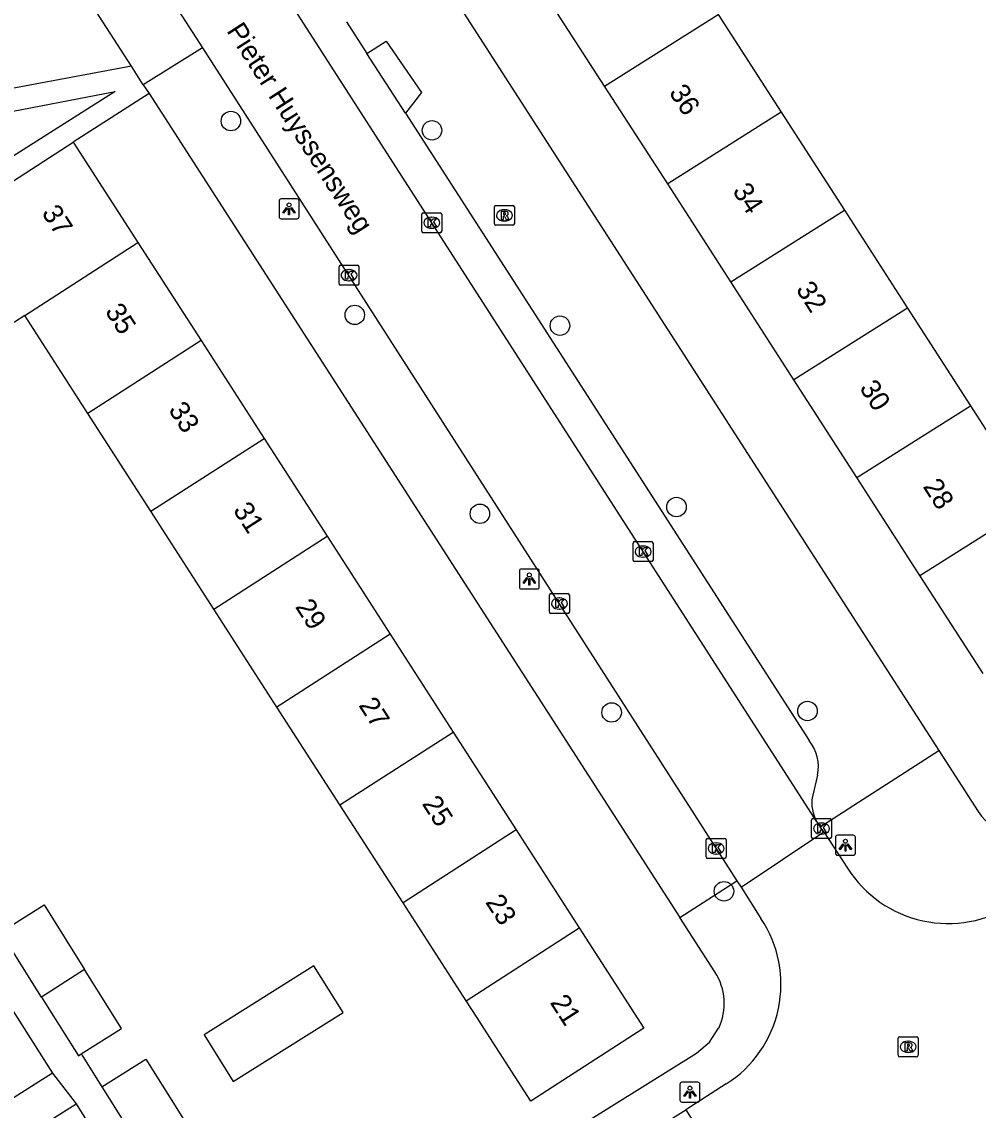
# Model space of a CAD drawing. Extents: x 159353 to 160616, y 385893 to 387321.
# Drawn here: x 159751.8 to 159799.8, y 386245.9 to 386300.5 of the extents above; entities that cross this region are included whole.
import ezdxf

# ---------------------------------------------------------------- set-up
doc = ezdxf.new("R2010")
doc.units = 0
for name, color, linetype in [('IMGEO_Boom', 7, 'Continuous'), ('IMGEO_Kolk', 7, 'Continuous'), ('IMGEO_Lichtpunt', 7, 'Continuous'), ('IMGEO_Openbare_ruimte_label', 7, 'Continuous'), ('IMGEO_Pand', 7, 'Continuous'), ('IMGEO_Pand_nummerreeks', 7, 'Continuous'), ('IMGEO_Rijbaan_lokaal_open', 7, 'Continuous'), ('IMGEO_Rioolput', 7, 'Continuous'), ('IMGEO_Voetpad_open', 7, 'Continuous')]:
    doc.layers.add(name, color=color, linetype=linetype)

msp = doc.modelspace()

# ---------------------------------------------------------------- linework, layer by layer
at = {"layer": 'IMGEO_Boom'}
for centre in [(159762.316, 386295.5), (159772.406, 386295.036), (159768.531, 386285.779), (159778.824, 386285.239), (159774.809, 386275.805), (159784.673, 386276.142), (159791.242, 386265.913), (159781.416, 386265.842), (159787.054, 386256.871)]:
    msp.add_circle(centre, 0.489, dxfattribs=at)
at = {"layer": 'IMGEO_Kolk'}
for p, q in [((159771.892, 386289.975), (159771.892, 386290.827)), ((159771.967, 386290.901), (159772.819, 386290.901)), ((159772.38, 386290.681), (159772.405, 386290.681)), ((159772.893, 386290.827), (159772.893, 386289.975)), ((159772.819, 386289.901), (159771.967, 386289.901)), ((159772.403, 386290.121), (159772.378, 386290.121)), ((159767.817, 386288.269), (159768.669, 386288.269)), ((159767.742, 386287.343), (159767.742, 386288.195)), ((159768.23, 386288.049), (159768.255, 386288.049)), ((159768.743, 386288.195), (159768.743, 386287.343)), ((159768.669, 386287.269), (159767.817, 386287.269)), ((159768.253, 386287.489), (159768.228, 386287.489)), ((159782.494, 386273.482), (159782.494, 386274.334)), ((159782.569, 386274.408), (159783.421, 386274.408)), ((159782.982, 386274.188), (159783.007, 386274.188)), ((159783.495, 386274.334), (159783.495, 386273.482)), ((159783.005, 386273.628), (159782.98, 386273.628)), ((159783.421, 386273.408), (159782.569, 386273.408)), ((159778.296, 386270.876), (159778.296, 386271.728)), ((159778.371, 386271.802), (159779.223, 386271.802)), ((159778.784, 386271.582), (159778.809, 386271.582)), ((159779.297, 386271.728), (159779.297, 386270.876)), ((159779.223, 386270.802), (159778.371, 386270.802)), ((159778.807, 386271.022), (159778.782, 386271.022)), ((159791.444, 386259.59), (159791.444, 386260.442)), ((159791.519, 386260.516), (159792.371, 386260.516)), ((159792.445, 386260.442), (159792.445, 386259.59)), ((159791.932, 386260.296), (159791.957, 386260.296)), ((159786.16, 386258.594), (159786.16, 386259.446)), ((159786.235, 386259.52), (159787.087, 386259.52)), ((159786.648, 386259.3), (159786.673, 386259.3)), ((159787.161, 386259.446), (159787.161, 386258.594)), ((159792.371, 386259.516), (159791.519, 386259.516)), ((159791.955, 386259.736), (159791.93, 386259.736)), ((159787.087, 386258.52), (159786.235, 386258.52)), ((159786.671, 386258.74), (159786.646, 386258.74))]:
    msp.add_line(p, q, dxfattribs=at)
for points in [[(159771.892, 386289.975), (159771.892, 386290.827)], [(159771.967, 386290.901), (159772.819, 386290.901)], [(159772.213, 386290.601), (159772.336, 386290.601), (159772.336, 386290.45), (159772.466, 386290.601), (159772.63, 386290.601), (159772.484, 386290.45), (159772.637, 386290.201), (159772.485, 386290.201), (159772.4, 386290.365), (159772.336, 386290.298), (159772.336, 386290.201), (159772.213, 386290.201), (159772.213, 386290.601)], [(159772.893, 386290.827), (159772.893, 386289.975)], [(159772.819, 386289.901), (159771.967, 386289.901)], [(159767.817, 386288.269), (159768.669, 386288.269)], [(159767.742, 386287.343), (159767.742, 386288.195)], [(159768.063, 386287.969), (159768.186, 386287.969), (159768.186, 386287.818), (159768.316, 386287.969), (159768.48, 386287.969), (159768.334, 386287.818), (159768.487, 386287.569), (159768.335, 386287.569), (159768.25, 386287.733), (159768.186, 386287.666), (159768.186, 386287.569), (159768.063, 386287.569), (159768.063, 386287.969)], [(159768.743, 386288.195), (159768.743, 386287.343)], [(159768.669, 386287.269), (159767.817, 386287.269)], [(159782.494, 386273.482), (159782.494, 386274.334)], [(159782.569, 386274.408), (159783.421, 386274.408)], [(159782.815, 386274.108), (159782.938, 386274.108), (159782.938, 386273.957), (159783.068, 386274.108), (159783.232, 386274.108), (159783.086, 386273.957), (159783.239, 386273.708), (159783.087, 386273.708), (159783.002, 386273.872), (159782.938, 386273.805), (159782.938, 386273.708), (159782.815, 386273.708), (159782.815, 386274.108)], [(159783.495, 386274.334), (159783.495, 386273.482)], [(159783.421, 386273.408), (159782.569, 386273.408)], [(159778.296, 386270.876), (159778.296, 386271.728)], [(159778.371, 386271.802), (159779.223, 386271.802)], [(159778.617, 386271.502), (159778.74, 386271.502), (159778.74, 386271.351), (159778.87, 386271.502), (159779.034, 386271.502), (159778.888, 386271.351), (159779.041, 386271.102), (159778.889, 386271.102), (159778.804, 386271.266), (159778.74, 386271.199), (159778.74, 386271.102), (159778.617, 386271.102), (159778.617, 386271.502)], [(159779.297, 386271.728), (159779.297, 386270.876)], [(159779.223, 386270.802), (159778.371, 386270.802)], [(159791.444, 386259.59), (159791.444, 386260.442)], [(159791.519, 386260.516), (159792.371, 386260.516)], [(159792.445, 386260.442), (159792.445, 386259.59)], [(159791.765, 386260.216), (159791.888, 386260.216), (159791.888, 386260.065), (159792.018, 386260.216), (159792.182, 386260.216), (159792.036, 386260.065), (159792.189, 386259.816), (159792.037, 386259.816), (159791.952, 386259.98), (159791.888, 386259.913), (159791.888, 386259.816), (159791.765, 386259.816), (159791.765, 386260.216)], [(159786.16, 386258.594), (159786.16, 386259.446)], [(159786.235, 386259.52), (159787.087, 386259.52)], [(159787.161, 386259.446), (159787.161, 386258.594)], [(159792.371, 386259.516), (159791.519, 386259.516)], [(159786.481, 386259.22), (159786.604, 386259.22), (159786.604, 386259.069), (159786.734, 386259.22), (159786.898, 386259.22), (159786.752, 386259.069), (159786.905, 386258.82), (159786.753, 386258.82), (159786.668, 386258.984), (159786.604, 386258.917), (159786.604, 386258.82), (159786.481, 386258.82), (159786.481, 386259.22)], [(159787.087, 386258.52), (159786.235, 386258.52)]]:
    msp.add_lwpolyline(points, dxfattribs=at)
for centre, start, end in [((159771.969, 386290.825), 91.552, 178.448), ((159771.969, 386290.825), 91.552, 178.448), ((159772.817, 386290.825), 1.552, 88.448), ((159772.817, 386290.825), 1.552, 88.448), ((159771.969, 386289.977), 181.552, 268.448), ((159771.969, 386289.977), 181.552, 268.448), ((159772.817, 386289.977), 271.552, 358.448), ((159772.817, 386289.977), 271.552, 358.448), ((159767.819, 386288.193), 91.552, 178.448), ((159767.819, 386288.193), 91.552, 178.448), ((159768.667, 386288.193), 1.552, 88.448), ((159768.667, 386288.193), 1.552, 88.448), ((159767.819, 386287.345), 181.552, 268.448), ((159767.819, 386287.345), 181.552, 268.448), ((159768.667, 386287.345), 271.552, 358.448), ((159768.667, 386287.345), 271.552, 358.448), ((159782.571, 386274.332), 91.552, 178.448), ((159782.571, 386274.332), 91.552, 178.448), ((159783.419, 386274.332), 1.552, 88.448), ((159783.419, 386274.332), 1.552, 88.448), ((159782.571, 386273.484), 181.552, 268.448), ((159782.571, 386273.484), 181.552, 268.448), ((159783.419, 386273.484), 271.552, 358.448), ((159783.419, 386273.484), 271.552, 358.448), ((159778.373, 386271.726), 91.552, 178.448), ((159778.373, 386271.726), 91.552, 178.448), ((159779.221, 386271.726), 1.552, 88.448), ((159779.221, 386271.726), 1.552, 88.448), ((159778.373, 386270.878), 181.552, 268.448), ((159778.373, 386270.878), 181.552, 268.448), ((159779.221, 386270.878), 271.552, 358.448), ((159779.221, 386270.878), 271.552, 358.448), ((159791.521, 386260.44), 91.552, 178.448), ((159791.521, 386260.44), 91.552, 178.448), ((159792.369, 386260.44), 1.552, 88.448), ((159792.369, 386260.44), 1.552, 88.448), ((159786.237, 386259.444), 91.552, 178.448), ((159786.237, 386259.444), 91.552, 178.448), ((159787.085, 386259.444), 1.552, 88.448), ((159787.085, 386259.444), 1.552, 88.448), ((159791.521, 386259.592), 181.552, 268.448), ((159791.521, 386259.592), 181.552, 268.448), ((159792.369, 386259.592), 271.552, 358.448), ((159792.369, 386259.592), 271.552, 358.448), ((159786.237, 386258.596), 181.552, 268.448), ((159786.237, 386258.596), 181.552, 268.448), ((159787.085, 386258.596), 271.552, 358.448), ((159787.085, 386258.596), 271.552, 358.448)]:
    msp.add_arc(centre, 0.0765, start, end, dxfattribs=at)
for centre, major_axis, ratio, start_param, end_param in [((159772.379, 386290.401), (-0.387, 0.002), 0.722429, 4.712389, 7.853982), ((159772.404, 386290.401), (-0.39, 0.002), 0.717154, 1.570796, 4.712389), ((159768.229, 386287.769), (-0.387, 0.002), 0.722429, 4.712389, 7.853982), ((159768.254, 386287.769), (-0.39, 0.002), 0.717154, 1.570796, 4.712389), ((159782.981, 386273.908), (-0.387, 0.002), 0.722429, 4.712389, 7.853982), ((159783.006, 386273.908), (-0.39, 0.002), 0.717154, 1.570796, 4.712389), ((159778.783, 386271.302), (-0.387, 0.002), 0.722429, 4.712389, 7.853982), ((159778.808, 386271.302), (-0.39, 0.002), 0.717154, 1.570796, 4.712389), ((159791.931, 386260.016), (-0.387, 0.002), 0.722429, 4.712389, 7.853982), ((159791.956, 386260.016), (-0.39, 0.002), 0.717154, 1.570796, 4.712389), ((159786.647, 386259.02), (-0.387, 0.002), 0.722429, 4.712389, 7.853982), ((159786.672, 386259.02), (-0.39, 0.002), 0.717154, 1.570796, 4.712389)]:
    msp.add_ellipse(centre, major_axis=major_axis, ratio=ratio, start_param=start_param, end_param=end_param, dxfattribs=at)
at = {"layer": 'IMGEO_Lichtpunt'}
for p, q in [((159764.738, 386291.501), (159764.738, 386290.694)), ((159764.738, 386291.501), (159764.738, 386290.694)), ((159765.64, 386291.596), (159764.832, 386291.596)), ((159765.64, 386291.596), (159764.832, 386291.596)), ((159765.734, 386290.694), (159765.734, 386291.501)), ((159765.734, 386290.694), (159765.734, 386291.501)), ((159764.832, 386290.6), (159765.64, 386290.6)), ((159764.832, 386290.6), (159765.64, 386290.6)), ((159776.79, 386272.938), (159776.79, 386272.131)), ((159776.79, 386272.938), (159776.79, 386272.131)), ((159777.692, 386273.033), (159776.884, 386273.033)), ((159777.692, 386273.033), (159776.884, 386273.033)), ((159777.786, 386272.131), (159777.786, 386272.938)), ((159777.786, 386272.131), (159777.786, 386272.938)), ((159776.884, 386272.037), (159777.692, 386272.037)), ((159776.884, 386272.037), (159777.692, 386272.037)), ((159792.65, 386259.584), (159792.65, 386258.777)), ((159792.65, 386259.584), (159792.65, 386258.777)), ((159793.552, 386259.679), (159792.744, 386259.679)), ((159793.552, 386259.679), (159792.744, 386259.679)), ((159793.646, 386258.777), (159793.646, 386259.584)), ((159793.646, 386258.777), (159793.646, 386259.584)), ((159792.744, 386258.683), (159793.552, 386258.683)), ((159792.744, 386258.683), (159793.552, 386258.683)), ((159785.748, 386247.295), (159784.94, 386247.295)), ((159785.748, 386247.295), (159784.94, 386247.295)), ((159784.846, 386247.2), (159784.846, 386246.393)), ((159784.846, 386247.2), (159784.846, 386246.393)), ((159785.842, 386246.393), (159785.842, 386247.2)), ((159785.842, 386246.393), (159785.842, 386247.2)), ((159784.94, 386246.299), (159785.748, 386246.299)), ((159784.94, 386246.299), (159785.748, 386246.299))]:
    msp.add_line(p, q, dxfattribs=at)
for points in [[(159765.112, 386291.165), (159765.151, 386291.137), (159764.963, 386290.875), (159764.925, 386290.902), (159765.112, 386291.165)], [(159765.214, 386291.117), (159765.261, 386291.117), (159765.261, 386290.795), (159765.214, 386290.795), (159765.214, 386291.117)], [(159765.324, 386291.137), (159765.362, 386291.164), (159765.549, 386290.902), (159765.51, 386290.874), (159765.324, 386291.137)], [(159777.164, 386272.602), (159777.203, 386272.574), (159777.015, 386272.312), (159776.977, 386272.339), (159777.164, 386272.602)], [(159777.266, 386272.554), (159777.313, 386272.554), (159777.313, 386272.232), (159777.266, 386272.232), (159777.266, 386272.554)], [(159777.376, 386272.574), (159777.414, 386272.601), (159777.601, 386272.339), (159777.562, 386272.311), (159777.376, 386272.574)], [(159793.024, 386259.248), (159793.063, 386259.22), (159792.875, 386258.958), (159792.837, 386258.985), (159793.024, 386259.248)], [(159793.126, 386259.2), (159793.173, 386259.2), (159793.173, 386258.878), (159793.126, 386258.878), (159793.126, 386259.2)], [(159793.236, 386259.22), (159793.274, 386259.247), (159793.461, 386258.985), (159793.422, 386258.957), (159793.236, 386259.22)], [(159785.22, 386246.864), (159785.259, 386246.836), (159785.071, 386246.574), (159785.033, 386246.601), (159785.22, 386246.864)], [(159785.322, 386246.816), (159785.369, 386246.816), (159785.369, 386246.494), (159785.322, 386246.494), (159785.322, 386246.816)], [(159785.432, 386246.836), (159785.47, 386246.863), (159785.657, 386246.601), (159785.618, 386246.573), (159785.432, 386246.836)]]:
    msp.add_lwpolyline(points, dxfattribs=at)
for centre in [(159765.237, 386291.299), (159777.289, 386272.736), (159793.149, 386259.382), (159785.345, 386246.998)]:
    msp.add_circle(centre, 0.0994, dxfattribs=at)
for centre, start, end in [((159764.832, 386291.501), 90, 180), ((159764.832, 386291.501), 90, 180), ((159765.64, 386291.501), 0, 90), ((159765.64, 386291.501), 0, 90), ((159764.832, 386290.694), 180, 270), ((159764.832, 386290.694), 180, 270), ((159765.64, 386290.694), 270, 0), ((159765.64, 386290.694), 270, 360), ((159776.884, 386272.938), 90, 180), ((159776.884, 386272.938), 90, 180), ((159777.692, 386272.938), 0, 90), ((159777.692, 386272.938), 0, 90), ((159776.884, 386272.131), 180, 270), ((159776.884, 386272.131), 180, 270), ((159777.692, 386272.131), 270, 0), ((159777.692, 386272.131), 270, 360), ((159792.744, 386259.584), 90, 180), ((159792.744, 386259.584), 90, 180), ((159793.552, 386259.584), 0, 90), ((159793.552, 386259.584), 0, 90), ((159792.744, 386258.777), 180, 270), ((159792.744, 386258.777), 180, 270), ((159793.552, 386258.777), 270, 0), ((159793.552, 386258.777), 270, 360), ((159784.94, 386247.2), 90, 180), ((159784.94, 386247.2), 90, 180), ((159785.748, 386247.2), 0, 90), ((159785.748, 386247.2), 0, 90), ((159784.94, 386246.393), 180, 270), ((159784.94, 386246.393), 180, 270), ((159785.748, 386246.393), 270, 0), ((159785.748, 386246.393), 270, 360)]:
    msp.add_arc(centre, 0.0946, start, end, dxfattribs=at)
at = {"layer": 'IMGEO_Pand'}
for points in [[(159781.067, 386297.254), (159777.821, 386302.29), (159782.048, 386304.962), (159783.519, 386305.891), (159786.768, 386300.85)], [(159781.067, 386297.254), (159786.768, 386300.85)], [(159786.768, 386300.85), (159789.931, 386295.942)], [(159784.23, 386292.346), (159781.067, 386297.254)], [(159789.931, 386295.942), (159784.23, 386292.346)], [(159789.931, 386295.942), (159793.095, 386291.032)], [(159748.736, 386290.791), (159750.208, 386291.739), (159754.411, 386294.445)], [(159754.411, 386294.445), (159757.656, 386289.406)], [(159787.394, 386287.436), (159784.23, 386292.346)], [(159787.394, 386287.436), (159793.095, 386291.032)], [(159793.095, 386291.032), (159796.259, 386286.123)], [(159751.981, 386285.752), (159748.855, 386283.739), (159747.646, 386285.615), (159750.773, 386287.628), (159748.736, 386290.791)], [(159751.981, 386285.752), (159757.656, 386289.406)], [(159757.656, 386289.406), (159760.817, 386284.497)], [(159790.558, 386282.527), (159787.394, 386287.436)], [(159796.259, 386286.123), (159790.558, 386282.527)], [(159796.259, 386286.123), (159799.423, 386281.214)], [(159755.143, 386280.842), (159751.981, 386285.752)], [(159760.817, 386284.497), (159755.143, 386280.842)], [(159760.817, 386284.497), (159763.979, 386279.587)], [(159793.722, 386277.618), (159790.558, 386282.527)], [(159793.722, 386277.618), (159799.423, 386281.214)], [(159799.423, 386281.214), (159802.587, 386276.305)], [(159758.305, 386275.932), (159755.143, 386280.842)], [(159758.305, 386275.932), (159763.979, 386279.587)], [(159763.979, 386279.587), (159767.141, 386274.677)], [(159796.886, 386272.709), (159793.722, 386277.618)], [(159796.886, 386272.709), (159802.587, 386276.305)], [(159761.466, 386271.022), (159758.305, 386275.932)], [(159761.466, 386271.022), (159767.141, 386274.677)], [(159767.141, 386274.677), (159770.303, 386269.767)], [(159800.05, 386267.8), (159796.886, 386272.709)], [(159764.628, 386266.112), (159761.466, 386271.022)], [(159770.303, 386269.767), (159764.628, 386266.112)], [(159770.303, 386269.767), (159773.465, 386264.857)], [(159767.79, 386261.202), (159764.628, 386266.112)], [(159767.79, 386261.202), (159773.465, 386264.857)], [(159773.465, 386264.857), (159776.627, 386259.947)], [(159770.952, 386256.292), (159767.79, 386261.202)], [(159776.627, 386259.947), (159770.952, 386256.292)], [(159776.627, 386259.947), (159779.788, 386255.037)], [(159750.774, 386254.822), (159752.944, 386256.184), (159754.974, 386252.948)], [(159774.114, 386251.382), (159770.952, 386256.292)], [(159779.788, 386255.037), (159783.032, 386250), (159777.357, 386246.346), (159775.004, 386250), (159774.65, 386250.55), (159774.114, 386251.382)], [(159774.114, 386251.382), (159779.788, 386255.037)], [(159752.82, 386251.561), (159750.774, 386254.822)], [(159754.974, 386252.948), (159752.82, 386251.561)], [(159754.811, 386248.711), (159756.836, 386249.982), (159754.974, 386252.948)], [(159760.968, 386249.667), (159762.434, 386247.332), (159767.948, 386250.793), (159766.482, 386253.128), (159760.968, 386249.667)], [(159752.82, 386251.561), (159754.666, 386248.62), (159754.811, 386248.711)], [(159751.276, 386251.04), (159753.359, 386247.745)], [(159753.359, 386247.745), (159750.939, 386246.215), (159748.849, 386249.522)], [(159755.843, 386247.069), (159758.046, 386248.452), (159759.237, 386246.555), (159761.363, 386243.168)], [(159755.843, 386247.069), (159757.029, 386245.181), (159759.177, 386241.76)], [(159755.439, 386239.875), (159753.588, 386238.717), (159750.483, 386243.658), (159754.552, 386246.204)], [(159754.552, 386246.204), (159755.71, 386244.361), (159757.657, 386241.262)]]:
    msp.add_lwpolyline(points, dxfattribs=at)
at = {"layer": 'IMGEO_Rijbaan_lokaal_open'}
for points in [[(159791.707, 386260.356), (159753.56, 386319.71)], [(159758.148, 386303.438), (159760.892, 386299.177)], [(159760.892, 386299.177), (159787.704, 386257.403)], [(159787.911, 386257.081), (159792.063, 386259.851)], [(159791.707, 386260.356), (159791.888, 386260.1)], [(159792.063, 386259.851), (159791.888, 386260.1)], [(159792.063, 386259.851), (159793.257, 386258.027)], [(159787.704, 386257.403), (159787.911, 386257.081)], [(159787.911, 386257.081), (159788.911, 386255.5)], [(159787.166, 386247.207), (159785.144, 386245.916)], [(159743.302, 386219.747), (159785.144, 386245.916)], [(159785.144, 386245.916), (159788.312, 386240.88)]]:
    msp.add_lwpolyline(points, dxfattribs=at)
for centre, radius, start, end in [((159798.295, 386261.215), 5.962, 212.3303, 303.1872), ((159783.993, 386252.205), 5.92, 302.4133, 33.8213)]:
    msp.add_arc(centre, radius, start, end, dxfattribs=at)
at = {"layer": 'IMGEO_Rioolput'}
for p, q in [((159775.537, 386290.346), (159775.537, 386291.198)), ((159775.612, 386291.272), (159776.464, 386291.272)), ((159776.025, 386291.052), (159776.05, 386291.052)), ((159776.538, 386291.198), (159776.538, 386290.346)), ((159776.048, 386290.492), (159776.023, 386290.492)), ((159776.464, 386290.272), (159775.612, 386290.272)), ((159795.794, 386248.644), (159795.794, 386249.496)), ((159795.869, 386249.57), (159796.721, 386249.57)), ((159796.795, 386249.496), (159796.795, 386248.644)), ((159796.282, 386249.35), (159796.307, 386249.35)), ((159796.721, 386248.57), (159795.869, 386248.57)), ((159796.305, 386248.79), (159796.28, 386248.79))]:
    msp.add_line(p, q, dxfattribs=at)
for points in [[(159775.537, 386290.346), (159775.537, 386291.198)], [(159775.612, 386291.272), (159776.464, 386291.272)], [(159776.126, 386290.97), (159775.874, 386290.972), (159775.874, 386290.572)], [(159776.538, 386291.198), (159776.538, 386290.346)], [(159775.874, 386290.572), (159775.998, 386290.572), (159775.998, 386290.734), (159776.009, 386290.734)], [(159776.052, 386290.891), (159775.998, 386290.891), (159775.998, 386290.81)], [(159775.998, 386290.81), (159776.05, 386290.81)], [(159776.056, 386290.705), (159776.127, 386290.572), (159776.267, 386290.572), (159776.202, 386290.698)], [(159776.464, 386290.272), (159775.612, 386290.272)], [(159795.794, 386248.644), (159795.794, 386249.496)], [(159795.869, 386249.57), (159796.721, 386249.57)], [(159796.795, 386249.496), (159796.795, 386248.644)], [(159796.383, 386249.268), (159796.131, 386249.27), (159796.131, 386248.87)], [(159796.131, 386248.87), (159796.255, 386248.87), (159796.255, 386249.032), (159796.266, 386249.032)], [(159796.309, 386249.189), (159796.255, 386249.189), (159796.255, 386249.108)], [(159796.255, 386249.108), (159796.307, 386249.108)], [(159796.313, 386249.003), (159796.384, 386248.87), (159796.524, 386248.87), (159796.459, 386248.996)], [(159796.721, 386248.57), (159795.869, 386248.57)]]:
    msp.add_lwpolyline(points, dxfattribs=at)
for centre, radius, start, end in [((159775.614, 386291.196), 0.0765, 91.552, 178.448), ((159775.614, 386291.196), 0.0765, 91.552, 178.448), ((159776.125, 386290.86), 0.109, 350.3612, 89.416), ((159776.462, 386291.196), 0.0765, 1.552, 88.448), ((159776.462, 386291.196), 0.0765, 1.552, 88.448), ((159776.008, 386290.681), 0.0533, 26.0293, 88.6989), ((159776.034, 386290.999), 0.19, 274.7715, 282.9687), ((159776.058, 386290.795), 0.0964, 77.0061, 93.1865), ((159776.072, 386290.852), 0.0378, 276.6634, 79.6772), ((159776.123, 386290.86), 0.112, 277.5842, 350.9817), ((159776.107, 386290.645), 0.108, 29.5134, 73.7905), ((159775.614, 386290.348), 0.0765, 181.552, 268.448), ((159775.614, 386290.348), 0.0765, 181.552, 268.448), ((159776.462, 386290.348), 0.0765, 271.552, 358.448), ((159776.462, 386290.348), 0.0765, 271.552, 358.448), ((159795.871, 386249.494), 0.0765, 91.552, 178.448), ((159795.871, 386249.494), 0.0765, 91.552, 178.448), ((159796.719, 386249.494), 0.0765, 1.552, 88.448), ((159796.719, 386249.494), 0.0765, 1.552, 88.448), ((159796.265, 386248.979), 0.0533, 26.0293, 88.6989), ((159796.291, 386249.297), 0.19, 274.7715, 282.9687), ((159796.315, 386249.093), 0.0964, 77.0061, 93.1865), ((159796.329, 386249.15), 0.0378, 276.6634, 79.6772), ((159796.382, 386249.158), 0.109, 350.3612, 89.416), ((159796.38, 386249.158), 0.112, 277.5842, 350.9817), ((159796.364, 386248.943), 0.108, 29.5134, 73.7905), ((159795.871, 386248.646), 0.0765, 181.552, 268.448), ((159795.871, 386248.646), 0.0765, 181.552, 268.448), ((159796.719, 386248.646), 0.0765, 271.552, 358.448), ((159796.719, 386248.646), 0.0765, 271.552, 358.448)]:
    msp.add_arc(centre, radius, start, end, dxfattribs=at)
for centre, major_axis, ratio, start_param, end_param in [((159776.024, 386290.772), (-0.387, 0.002), 0.722429, 4.712389, 7.853982), ((159776.049, 386290.772), (-0.39, 0.002), 0.717154, 1.570796, 4.712389), ((159796.281, 386249.07), (-0.387, 0.002), 0.722429, 4.712389, 7.853982), ((159796.306, 386249.07), (-0.39, 0.002), 0.717154, 1.570796, 4.712389)]:
    msp.add_ellipse(centre, major_axis=major_axis, ratio=ratio, start_param=start_param, end_param=end_param, dxfattribs=at)
at = {"layer": 'IMGEO_Voetpad_open'}
for points in [[(159773.364, 386301.917), (159797.832, 386263.932)], [(159757.325, 386298.254), (159755.183, 386301.577)], [(159768.113, 386300.485), (159769.144, 386298.883)], [(159760.892, 386299.177), (159757.923, 386297.326)], [(159769.144, 386298.883), (159770.102, 386299.514), (159771.871, 386296.931), (159771.07, 386295.893)], [(159771.07, 386295.893), (159769.144, 386298.883)], [(159757.325, 386298.254), (159744.608, 386295.874)], [(159757.923, 386297.326), (159757.325, 386298.254)], [(159744.357, 386294.646), (159756.509, 386296.983), (159745.567, 386290.056)], [(159757.923, 386297.326), (159758.208, 386296.883)], [(159758.208, 386296.883), (159754.411, 386294.445)], [(159758.208, 386296.883), (159784.845, 386255.56)], [(159771.07, 386295.893), (159791.331, 386264.428)], [(159791.888, 386260.1), (159797.832, 386263.932)], [(159797.832, 386263.932), (159799.805, 386260.869)], [(159791.747, 386262.699), (159791.49, 386261.62)], [(159784.845, 386255.56), (159787.704, 386257.403)], [(159786.602, 386252.834), (159784.845, 386255.56)], [(159763.469, 386234.908), (159785.681, 386248.757), (159786.324, 386249.298), (159786.787, 386250)], [(159754.811, 386248.711), (159755.843, 386247.069)], [(159753.359, 386247.745), (159754.552, 386246.204)]]:
    msp.add_lwpolyline(points, dxfattribs=at)
for centre, radius, start, end in [((159789.709, 386263.123), 2.081, 348.2373, 38.8193), ((159793.351, 386261.289), 1.89, 169.9056, 209.5772), ((159802.129, 386262.37), 2.766, 212.8637, 301.642), ((159784.123, 386251.249), 2.943, 334.8826, 32.5872)]:
    msp.add_arc(centre, radius, start, end, dxfattribs=at)

# ---------------------------------------------------------------- texts
at = {"layer": 'IMGEO_Openbare_ruimte_label'}
msp.add_text('Pieter Huyssensweg', height=1, rotation=302.8006, dxfattribs=at).set_placement((159762.071, 386300.028))
at = {"layer": 'IMGEO_Pand_nummerreeks'}
for s, rotation, p in [('36', 302.8016, (159784.268, 386296.939)), ('34', 302.8016, (159787.453, 386291.998)), ('37', 302.7787, (159752.796, 386290.895)), ('32', 302.8016, (159790.635, 386287.059)), ('35', 302.7801, (159755.976, 386285.956)), ('30', 302.8016, (159793.822, 386282.113)), ('33', 302.7801, (159759.156, 386281.018)), ('28', 302.8016, (159797.007, 386277.172)), ('31', 302.7801, (159762.397, 386275.985)), ('29', 302.7801, (159765.516, 386271.141)), ('27', 302.7801, (159768.696, 386266.203)), ('25', 302.7801, (159771.877, 386261.265)), ('23', 302.7801, (159775.057, 386256.326)), ('21', 302.7801, (159778.298, 386251.293))]:
    msp.add_text(s, height=1, rotation=rotation, dxfattribs=at).set_placement(p)

doc.saveas('drawing.dxf')
